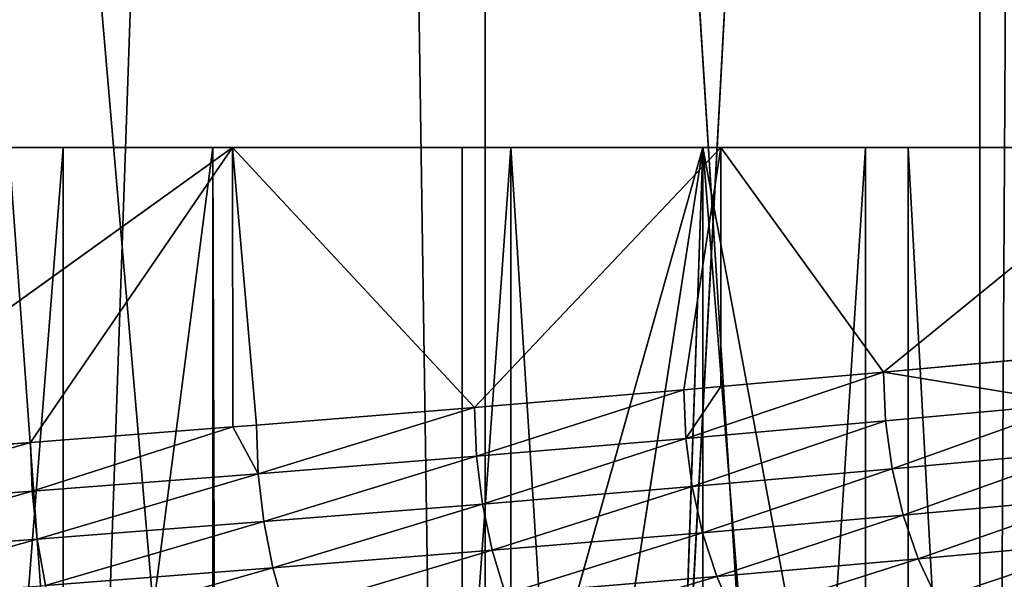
# Model space of a CAD drawing. Extents: x 1 to 179, y 3 to 406.
# Tile 402 of 499: x 103.89 to 108.99, y 307.44 to 310.34. Entities that reach past the tile are written whole.
import ezdxf

# ---------------------------------------------------------------- set-up
doc = ezdxf.new("R2010")
doc.units = 0
doc.header["$LTSCALE"] = 2.54
doc.layers.get('0').update_dxf_attribs({"color": 13, "linetype": 'CONTINUOUS'})

# ---------------------------------------------------------------- blocks, each defined once
blk = doc.blocks.new('OKR_G_Y_DOZOWNIK_STOJ_CY_T')
at = {"color": 0}
for p, q in [((105.507, 340.6648, 231.1123), (103.6615, 287.3248, 231.8017)), ((105.507, 340.6648, 231.1123), (103.6615, 287.3248, 231.8017)), ((108.8627, 287.3248, 229.5962), (105.507, 340.6648, 231.1123)), ((108.8627, 287.3248, 229.5962), (105.507, 340.6648, 231.1123)), ((106.2989, 287.3248, 152.9155), (105.507, 340.6648, 152.5891)), ((106.2989, 287.3248, 152.9155), (105.507, 340.6648, 152.5891)), ((106.2989, 287.3248, 152.9155), (109.1679, 340.6648, 154.2609)), ((106.2989, 287.3248, 152.9155), (109.1679, 340.6648, 154.2609)), ((106.2989, 287.3248, 152.9155), (106.2989, 340.6648, 152.9155)), ((106.2989, 287.3248, 152.9155), (106.2989, 340.6648, 152.9155)), ((109.1679, 340.6648, 229.4404), (108.8627, 287.3248, 229.5962)), ((109.1679, 340.6648, 229.4404), (108.8627, 287.3248, 229.5962)), ((108.8627, 340.6648, 229.5962), (108.8627, 287.3248, 229.5962)), ((108.8627, 340.6648, 229.5962), (108.8627, 287.3248, 229.5962)), ((101.5655, 309.6768, 212.9118), (104.1123, 309.6768, 211.2697)), ((101.5655, 309.6768, 212.9118), (104.1123, 309.6768, 211.2697)), ((102.1274, 309.6768, 168.2064), (104.8875, 309.6768, 169.866)), ((102.1274, 309.6768, 168.2064), (104.8875, 309.6768, 169.866)), ((104.991, 309.6768, 213.7639), (102.2388, 309.6768, 215.4365)), ((104.991, 309.6768, 213.7639), (102.2388, 309.6768, 215.4365)), ((102.7362, 308.0569, 215.1671), (104.991, 309.6768, 213.7639)), ((102.7362, 308.0569, 215.1671), (104.991, 309.6768, 213.7639)), ((104.8875, 309.6768, 169.866), (103.749, 300.8704, 169.1261)), ((104.8875, 309.6768, 169.866), (103.749, 300.8704, 169.1261)), ((106.1802, 309.6768, 174.1423), (103.8315, 309.6768, 172.2276)), ((106.1802, 309.6768, 174.1423), (103.8315, 309.6768, 172.2276)), ((103.9432, 308.147, 214.4548), (104.991, 309.6768, 213.7639)), ((103.9432, 308.147, 214.4548), (104.991, 309.6768, 213.7639)), ((104.1123, 277.1648, 211.2697), (104.1123, 309.6768, 211.2697)), ((104.1123, 309.6768, 211.2697), (106.4332, 309.6768, 209.3214)), ((104.1123, 277.1648, 211.2697), (104.1123, 309.6768, 211.2697)), ((104.1123, 309.6768, 211.2697), (106.4332, 309.6768, 209.3214)), ((104.8874, 300.7839, 169.8659), (104.8875, 309.6768, 169.866)), ((104.8874, 300.7839, 169.8659), (104.8875, 309.6768, 169.866)), ((104.9175, 300.7816, 169.8867), (104.8875, 309.6768, 169.866)), ((104.8875, 309.6768, 169.866), (107.4273, 309.6768, 171.8462)), ((104.9175, 300.7816, 169.8867), (104.8875, 309.6768, 169.866)), ((104.8875, 309.6768, 169.866), (107.4273, 309.6768, 171.8462)), ((104.9175, 300.7816, 169.8867), (107.4273, 309.6768, 171.8462)), ((104.9175, 300.7816, 169.8867), (107.4273, 309.6768, 171.8462)), ((105.1143, 308.2379, 213.6778), (104.991, 309.6768, 213.7639)), ((104.991, 309.6768, 213.7639), (104.9911, 308.2282, 213.7638)), ((105.1143, 308.2379, 213.6778), (104.991, 309.6768, 213.7639)), ((106.2445, 308.3293, 212.8389), (104.991, 309.6768, 213.7639)), ((106.2445, 308.3293, 212.8389), (104.991, 309.6768, 213.7639)), ((107.5215, 309.6768, 211.7717), (104.991, 309.6768, 213.7639)), ((104.991, 309.6768, 213.7639), (104.9911, 308.2282, 213.7638)), ((107.5215, 309.6768, 211.7717), (104.991, 309.6768, 213.7639)), ((106.0387, 300.6943, 170.7027), (107.4273, 309.6768, 171.8462)), ((106.0387, 300.6943, 170.7027), (107.4273, 309.6768, 171.8462)), ((106.1802, 277.1648, 174.1423), (106.1802, 309.6768, 174.1423)), ((106.1802, 277.1648, 174.1423), (106.1802, 309.6768, 174.1423)), ((108.2704, 309.6768, 176.3363), (106.1802, 309.6768, 174.1423)), ((108.2704, 309.6768, 176.3363), (106.1802, 309.6768, 174.1423)), ((106.2445, 308.3293, 212.8389), (107.5215, 309.6768, 211.7717)), ((106.2445, 308.3293, 212.8389), (107.5215, 309.6768, 211.7717)), ((106.4332, 277.1648, 209.3214), (106.4332, 309.6768, 209.3214)), ((106.4332, 309.6768, 209.3214), (108.4916, 309.6768, 207.0976)), ((106.4332, 277.1648, 209.3214), (106.4332, 309.6768, 209.3214)), ((106.4332, 309.6768, 209.3214), (108.4916, 309.6768, 207.0976)), ((107.1187, 300.6063, 171.5783), (107.4273, 309.6768, 171.8462)), ((107.1187, 300.6063, 171.5783), (107.4273, 309.6768, 171.8462)), ((107.3289, 308.4206, 211.9415), (107.5215, 309.6768, 211.7717)), ((107.3289, 308.4206, 211.9415), (107.5215, 309.6768, 211.7717)), ((107.4274, 300.5802, 171.8463), (107.4273, 309.6768, 171.8462)), ((107.4273, 309.6768, 171.8462), (108.1569, 300.5169, 172.5139)), ((107.4274, 300.5802, 171.8463), (107.4273, 309.6768, 171.8462)), ((107.4273, 309.6768, 171.8462), (108.1569, 300.5169, 172.5139)), ((107.4273, 309.6768, 171.8462), (109.1483, 300.4265, 173.5065)), ((107.4273, 309.6768, 171.8462), (109.1483, 300.4265, 173.5065)), ((107.4273, 309.6768, 171.8462), (109.71, 309.6768, 174.1182)), ((107.4273, 309.6768, 171.8462), (109.71, 309.6768, 174.1182)), ((107.5215, 309.6768, 211.7717), (107.5215, 308.4372, 211.7717)), ((108.3631, 308.5116, 210.9894), (107.5215, 309.6768, 211.7717)), ((108.3631, 308.5116, 210.9894), (107.5215, 309.6768, 211.7717)), ((109.7934, 309.6768, 209.489), (107.5215, 309.6768, 211.7717)), ((107.5215, 309.6768, 211.7717), (107.5215, 308.4372, 211.7717)), ((109.7934, 309.6768, 209.489), (107.5215, 309.6768, 211.7717)), ((108.2704, 277.1648, 176.3363), (108.2704, 309.6768, 176.3363)), ((108.2704, 277.1648, 176.3363), (108.2704, 309.6768, 176.3363)), ((110.0691, 309.6768, 178.775), (108.2704, 309.6768, 176.3363)), ((110.0691, 309.6768, 178.775), (108.2704, 309.6768, 176.3363)), ((108.3631, 308.5116, 210.9894), (109.7934, 309.6768, 209.489)), ((108.3631, 308.5116, 210.9894), (109.7934, 309.6768, 209.489)), ((108.4916, 277.1648, 207.0976), (108.4916, 309.6768, 207.0976)), ((108.4916, 309.6768, 207.0976), (110.2551, 309.6768, 204.6333)), ((108.4916, 277.1648, 207.0976), (108.4916, 309.6768, 207.0976)), ((108.4916, 309.6768, 207.0976), (110.2551, 309.6768, 204.6333)), ((108.3631, 308.5116, 210.9894), (109.3431, 308.6018, 209.987)), ((108.3631, 308.5116, 210.9894), (109.3431, 308.6018, 209.987)), ((107.3398, 308.168, 211.954), (108.3631, 308.5116, 210.9894)), ((107.3398, 308.168, 211.954), (108.3631, 308.5116, 210.9894)), ((107.5215, 308.4372, 211.7717), (108.3631, 308.5116, 210.9894)), ((107.5215, 308.4372, 211.7717), (108.3631, 308.5116, 210.9894)), ((108.3631, 308.5116, 210.9894), (108.3746, 308.2589, 211.0013)), ((108.3631, 308.5116, 210.9894), (108.3746, 308.2589, 211.0013)), ((106.2445, 308.3293, 212.8389), (107.3289, 308.4206, 211.9415)), ((106.2445, 308.3293, 212.8389), (107.3289, 308.4206, 211.9415)), ((107.3289, 308.4206, 211.9415), (107.5215, 308.4372, 211.7717)), ((107.3289, 308.4206, 211.9415), (107.5215, 308.4372, 211.7717)), ((107.3289, 308.4206, 211.9415), (107.3398, 308.168, 211.954)), ((107.3289, 308.4206, 211.9415), (107.3398, 308.168, 211.954)), ((107.3398, 308.168, 211.954), (107.5215, 308.4372, 211.7717)), ((107.3398, 308.168, 211.954), (107.5215, 308.4372, 211.7717)), ((108.3746, 308.2589, 211.0013), (109.3552, 308.3491, 209.9983)), ((108.3746, 308.2589, 211.0013), (109.3552, 308.3491, 209.9983)), ((105.1143, 308.2379, 213.6778), (106.2445, 308.3293, 212.8389)), ((105.1143, 308.2379, 213.6778), (106.2445, 308.3293, 212.8389)), ((106.2445, 308.3293, 212.8389), (106.2547, 308.0766, 212.8519)), ((106.2445, 308.3293, 212.8389), (106.2547, 308.0766, 212.8519)), ((107.3398, 308.168, 211.954), (108.3746, 308.2589, 211.0013)), ((107.3398, 308.168, 211.954), (108.3746, 308.2589, 211.0013)), ((108.409, 308.0106, 211.0368), (108.3746, 308.2589, 211.0013)), ((108.409, 308.0106, 211.0368), (108.3746, 308.2589, 211.0013)), ((103.9432, 308.147, 214.4548), (104.9911, 308.2282, 213.7638)), ((103.9432, 308.147, 214.4548), (104.9911, 308.2282, 213.7638)), ((103.952, 307.8944, 214.4688), (104.9911, 308.2282, 213.7638)), ((103.952, 307.8944, 214.4688), (104.9911, 308.2282, 213.7638)), ((104.9911, 308.2282, 213.7638), (105.1143, 308.2379, 213.6778)), ((104.9911, 308.2282, 213.7638), (105.1143, 308.2379, 213.6778)), ((105.1238, 307.9853, 213.6913), (104.9911, 308.2282, 213.7638)), ((105.1238, 307.9853, 213.6913), (104.9911, 308.2282, 213.7638)), ((105.1238, 307.9853, 213.6913), (105.1143, 308.2379, 213.6778)), ((105.1238, 307.9853, 213.6913), (105.1143, 308.2379, 213.6778)), ((102.7362, 308.0569, 215.1671), (103.9432, 308.147, 214.4548)), ((102.7362, 308.0569, 215.1671), (103.9432, 308.147, 214.4548)), ((103.952, 307.8944, 214.4688), (103.9432, 308.147, 214.4548)), ((103.952, 307.8944, 214.4688), (103.9432, 308.147, 214.4548)), ((106.2547, 308.0766, 212.8519), (107.3398, 308.168, 211.954)), ((106.2547, 308.0766, 212.8519), (107.3398, 308.168, 211.954)), ((107.3723, 307.9197, 211.9912), (107.3398, 308.168, 211.954)), ((107.3723, 307.9197, 211.9912), (107.3398, 308.168, 211.954)), ((108.409, 308.0106, 211.0368), (109.3914, 308.1008, 210.0319)), ((108.409, 308.0106, 211.0368), (109.3914, 308.1008, 210.0319)), ((106.2547, 308.0766, 212.8519), (105.1238, 307.9853, 213.6913)), ((106.2547, 308.0766, 212.8519), (105.1238, 307.9853, 213.6913)), ((106.2547, 308.0766, 212.8519), (106.2852, 307.8283, 212.8908)), ((106.2547, 308.0766, 212.8519), (106.2852, 307.8283, 212.8908)), ((107.3723, 307.9197, 211.9912), (108.409, 308.0106, 211.0368)), ((107.3723, 307.9197, 211.9912), (108.409, 308.0106, 211.0368)), ((108.4657, 307.7709, 211.0952), (108.409, 308.0106, 211.0368)), ((108.4657, 307.7709, 211.0952), (108.409, 308.0106, 211.0368)), ((103.952, 307.8944, 214.4688), (105.1238, 307.9853, 213.6913)), ((103.952, 307.8944, 214.4688), (105.1238, 307.9853, 213.6913)), ((105.1522, 307.737, 213.7318), (105.1238, 307.9853, 213.6913)), ((105.1522, 307.737, 213.7318), (105.1238, 307.9853, 213.6913)), ((102.7443, 307.8042, 215.1816), (103.952, 307.8944, 214.4688)), ((102.7443, 307.8042, 215.1816), (103.952, 307.8944, 214.4688)), ((103.9782, 307.6461, 214.5107), (103.952, 307.8944, 214.4688)), ((103.9782, 307.6461, 214.5107), (103.952, 307.8944, 214.4688)), ((107.3723, 307.9197, 211.9912), (106.2852, 307.8283, 212.8908)), ((107.3723, 307.9197, 211.9912), (106.2852, 307.8283, 212.8908)), ((107.3723, 307.9197, 211.9912), (107.4258, 307.6799, 212.0525)), ((107.3723, 307.9197, 211.9912), (107.4258, 307.6799, 212.0525)), ((108.4657, 307.7709, 211.0952), (109.4511, 307.8611, 210.0872)), ((108.4657, 307.7709, 211.0952), (109.4511, 307.8611, 210.0872)), ((105.1522, 307.737, 213.7318), (106.2852, 307.8283, 212.8908)), ((105.1522, 307.737, 213.7318), (106.2852, 307.8283, 212.8908)), ((106.3354, 307.5886, 212.9548), (106.2852, 307.8283, 212.8908)), ((106.3354, 307.5886, 212.9548), (106.2852, 307.8283, 212.8908)), ((103.9782, 307.6461, 214.5107), (105.1522, 307.737, 213.7318)), ((103.9782, 307.6461, 214.5107), (105.1522, 307.737, 213.7318)), ((105.199, 307.4973, 213.7984), (105.1522, 307.737, 213.7318)), ((105.199, 307.4973, 213.7984), (105.1522, 307.737, 213.7318)), ((108.4657, 307.7709, 211.0952), (107.4258, 307.6799, 212.0525)), ((108.4657, 307.7709, 211.0952), (107.4258, 307.6799, 212.0525)), ((108.4657, 307.7709, 211.0952), (108.5437, 307.5438, 211.1755)), ((108.4657, 307.7709, 211.0952), (108.5437, 307.5438, 211.1755)), ((106.3354, 307.5886, 212.9548), (107.4258, 307.6799, 212.0525)), ((106.3354, 307.5886, 212.9548), (107.4258, 307.6799, 212.0525)), ((107.4994, 307.4528, 212.1368), (107.4258, 307.6799, 212.0525)), ((107.4994, 307.4528, 212.1368), (107.4258, 307.6799, 212.0525)), ((102.7683, 307.5559, 215.2248), (103.9782, 307.6461, 214.5107)), ((102.7683, 307.5559, 215.2248), (103.9782, 307.6461, 214.5107)), ((104.0214, 307.4063, 214.5797), (103.9782, 307.6461, 214.5107)), ((104.0214, 307.4063, 214.5797), (103.9782, 307.6461, 214.5107)), ((109.5332, 307.634, 210.1634), (108.5437, 307.5438, 211.1755)), ((109.5332, 307.634, 210.1634), (108.5437, 307.5438, 211.1755)), ((105.199, 307.4973, 213.7984), (106.3354, 307.5886, 212.9548)), ((105.199, 307.4973, 213.7984), (106.3354, 307.5886, 212.9548)), ((106.4045, 307.3615, 213.0429), (106.3354, 307.5886, 212.9548)), ((106.4045, 307.3615, 213.0429), (106.3354, 307.5886, 212.9548)), ((107.4994, 307.4528, 212.1368), (108.5437, 307.5438, 211.1755)), ((107.4994, 307.4528, 212.1368), (108.5437, 307.5438, 211.1755)), ((108.6416, 307.3333, 211.2764), (108.5437, 307.5438, 211.1755)), ((108.6416, 307.3333, 211.2764), (108.5437, 307.5438, 211.1755)), ((104.0214, 307.4063, 214.5797), (105.199, 307.4973, 213.7984)), ((104.0214, 307.4063, 214.5797), (105.199, 307.4973, 213.7984)), ((105.2633, 307.2702, 213.89), (105.199, 307.4973, 213.7984)), ((105.2633, 307.2702, 213.89), (105.199, 307.4973, 213.7984)), ((106.4045, 307.3615, 213.0429), (107.4994, 307.4528, 212.1368)), ((106.4045, 307.3615, 213.0429), (107.4994, 307.4528, 212.1368)), ((107.5919, 307.2423, 212.2428), (107.4994, 307.4528, 212.1368)), ((107.5919, 307.2423, 212.2428), (107.4994, 307.4528, 212.1368))]:
    blk.add_line(p, q, dxfattribs=at)
mesh = blk.add_polyface(dxfattribs=at)
corners = [(101.7037, 340.6648, 151.2728), (106.2989, 287.3248, 152.9155), (100.9621, 287.3248, 151.0623), (105.507, 340.6648, 152.5891)]
mesh.append_faces([[corners[k] for k in face] for face in [(0, 1, 2), (1, 0, 3)]], dxfattribs={"vtx0": -1, "color": 0})
mesh = blk.add_polyface(dxfattribs=at)
corners = [(108.8627, 287.3248, 229.5962), (105.507, 340.6648, 231.1123), (103.6615, 287.3248, 231.8017)]
mesh.append_faces([[corners[k] for k in face] for face in [(0, 1, 2)]], dxfattribs={"color": 0})
mesh = blk.add_polyface(dxfattribs=at)
corners = [(105.507, 340.6648, 231.1123), (103.6615, 340.6648, 231.8017), (103.6615, 287.3248, 231.8017)]
mesh.append_faces([[corners[k] for k in face] for face in [(0, 1, 2)]], dxfattribs={"color": 0})
mesh = blk.add_polyface(dxfattribs=at)
corners = [(108.8627, 340.6648, 229.5962), (105.507, 340.6648, 231.1123), (108.8627, 287.3248, 229.5962)]
mesh.append_faces([[corners[k] for k in face] for face in [(0, 1, 2)]], dxfattribs={"color": 0})
mesh = blk.add_polyface(dxfattribs=at)
corners = [(106.2989, 287.3248, 152.9155), (105.507, 340.6648, 152.5891), (106.2989, 340.6648, 152.9155)]
mesh.append_faces([[corners[k] for k in face] for face in [(0, 1, 2)]], dxfattribs={"color": 0})
mesh = blk.add_polyface(dxfattribs=at)
corners = [(111.3412, 287.3248, 155.4634), (106.2989, 287.3248, 152.9155), (109.1679, 340.6648, 154.2609)]
mesh.append_faces([[corners[k] for k in face] for face in [(0, 1, 2)]], dxfattribs={"color": 0})
mesh = blk.add_polyface(dxfattribs=at)
corners = [(109.1679, 340.6648, 154.2609), (106.2989, 287.3248, 152.9155), (106.2989, 340.6648, 152.9155)]
mesh.append_faces([[corners[k] for k in face] for face in [(0, 1, 2)]], dxfattribs={"color": 0})
mesh = blk.add_polyface(dxfattribs=at)
corners = [(113.7235, 287.3248, 226.7171), (109.1679, 340.6648, 229.4404), (108.8627, 287.3248, 229.5962)]
mesh.append_faces([[corners[k] for k in face] for face in [(0, 1, 2)]], dxfattribs={"color": 0})
mesh = blk.add_polyface(dxfattribs=at)
corners = [(109.1679, 340.6648, 229.4404), (108.8627, 340.6648, 229.5962), (108.8627, 287.3248, 229.5962)]
mesh.append_faces([[corners[k] for k in face] for face in [(0, 1, 2)]], dxfattribs={"color": 0})
mesh = blk.add_polyface(dxfattribs=at)
corners = [(77.3392, 309.6768, 168.2648), (89.6155, 309.6768, 167.7213), (80.2729, 309.6768, 166.9362), (86.5926, 309.6768, 167.9333), (83.6202, 309.6768, 168.5225), (74.587, 309.6768, 169.9375), (80.745, 309.6768, 169.4796), (78.0125, 309.6768, 170.7895), (72.0565, 309.6768, 171.9296), (75.4657, 309.6768, 172.4316), (69.7846, 309.6768, 174.2123), (73.1448, 309.6768, 174.3799), (67.8043, 309.6768, 176.7522), (71.0864, 309.6768, 176.6037), (69.3229, 309.6768, 179.068), (66.1447, 309.6768, 179.5122), (67.8822, 309.6768, 181.7339), (64.8299, 309.6768, 182.4522), (66.787, 309.6768, 184.5593), (63.879, 309.6768, 185.5292), (66.0545, 309.6768, 187.4997), (63.3059, 309.6768, 188.6984), (65.6963, 309.6768, 190.5088), (63.1191, 309.6768, 191.9136), (65.7181, 309.6768, 193.539), (63.3211, 309.6768, 195.1278), (66.1195, 309.6768, 196.5425), (63.9091, 309.6768, 198.2943), (66.8942, 309.6768, 199.4721), (64.8745, 309.6768, 201.3668), (68.03, 309.6768, 202.2815), (66.2032, 309.6768, 204.3005), (69.5089, 309.6768, 204.9263), (67.8758, 309.6768, 207.0527), (71.3076, 309.6768, 207.365), (69.868, 309.6768, 209.5832), (73.3978, 309.6768, 209.559), (75.7465, 309.6768, 211.4737), (72.1506, 309.6768, 211.8551), (78.3166, 309.6768, 213.079), (74.6905, 309.6768, 213.8353), (81.0677, 309.6768, 214.3495), (77.4506, 309.6768, 215.4949), (83.9563, 309.6768, 215.2651), (86.937, 309.6768, 215.8115), (80.3905, 309.6768, 216.8098), (89.9625, 309.6768, 215.98), (99.3051, 309.6768, 216.7652), (96.2326, 309.6768, 217.7306), (83.4675, 309.6768, 217.7607), (93.0661, 309.6768, 218.3186), (86.6367, 309.6768, 218.3337), (89.8519, 309.6768, 218.5206), (86.5119, 309.6768, 165.3828), (92.9413, 309.6768, 165.3676), (89.7261, 309.6768, 165.1807), (96.1105, 309.6768, 165.9407), (83.3454, 309.6768, 165.9708), (99.1875, 309.6768, 166.8916), (102.1274, 309.6768, 168.2064), (92.6411, 309.6768, 167.8898), (95.6216, 309.6768, 168.4362), (104.8875, 309.6768, 169.866), (98.5103, 309.6768, 169.3519), (101.2613, 309.6768, 170.6223), (107.4273, 309.6768, 171.8462), (103.8315, 309.6768, 172.2276), (109.71, 309.6768, 174.1182), (106.1802, 309.6768, 174.1423), (111.7022, 309.6768, 176.6487), (108.2704, 309.6768, 176.3363), (110.0691, 309.6768, 178.775), (113.3748, 309.6768, 179.4008), (111.548, 309.6768, 181.4199), (114.7035, 309.6768, 182.3346), (112.6838, 309.6768, 184.2292), (115.6689, 309.6768, 185.4071), (113.4585, 309.6768, 187.1588), (116.2569, 309.6768, 188.5735), (113.8599, 309.6768, 190.1624), (116.4589, 309.6768, 191.7878), (113.8817, 309.6768, 193.1926), (116.2721, 309.6768, 195.0029), (113.5235, 309.6768, 196.2016), (115.699, 309.6768, 198.1721), (112.791, 309.6768, 199.142), (114.7481, 309.6768, 201.2492), (111.6958, 309.6768, 201.9674), (113.4333, 309.6768, 204.1891), (110.2551, 309.6768, 204.6333), (111.7736, 309.6768, 206.9492), (108.4916, 309.6768, 207.0976), (109.7934, 309.6768, 209.489), (106.4332, 309.6768, 209.3214), (104.1123, 309.6768, 211.2697), (107.5215, 309.6768, 211.7717), (101.5655, 309.6768, 212.9118), (104.991, 309.6768, 213.7639), (98.833, 309.6768, 214.2217), (102.2388, 309.6768, 215.4365), (95.9578, 309.6768, 215.1788), (92.9854, 309.6768, 215.768)]
mesh.append_faces([[corners[k] for k in face] for face in [(50, 51, 52), (53, 54, 55)]], dxfattribs={"vtx0": -1, "color": 0})
mesh.append_faces([[corners[k] for k in face] for face in [(0, 1, 2), (1, 0, 3), (3, 0, 4), (4, 5, 6), (6, 5, 7), (7, 8, 9), (9, 10, 11), (11, 12, 13), (13, 12, 14), (14, 15, 16), (16, 17, 18), (18, 19, 20), (20, 21, 22), (22, 23, 24), (24, 25, 26), (26, 27, 28), (28, 29, 30), (30, 31, 32), (32, 33, 34), (34, 35, 36), (36, 35, 37), (37, 38, 39), (39, 40, 41), (41, 42, 43), (43, 42, 44), (44, 45, 46), (47, 45, 48), (48, 49, 50), (54, 53, 56), (56, 57, 58), (58, 2, 59), (59, 61, 62), (62, 64, 65), (65, 66, 67), (67, 68, 69), (69, 71, 72), (72, 73, 74), (74, 75, 76), (76, 77, 78), (78, 79, 80), (80, 81, 82), (82, 83, 84), (84, 85, 86), (86, 87, 88), (88, 89, 90), (90, 91, 92), (92, 94, 95), (95, 96, 97), (97, 98, 99), (99, 101, 47)]], dxfattribs={"vtx0": -1, "vtx1": -1, "color": 0})
mesh.append_faces([[corners[k] for k in face] for face in [(46, 45, 47), (59, 2, 1)]], dxfattribs={"vtx0": -1, "vtx1": -1, "vtx2": -1, "color": 0})
mesh.append_faces([[corners[k] for k in face] for face in [(4, 0, 5), (7, 5, 8), (9, 8, 10), (11, 10, 12), (14, 12, 15), (16, 15, 17), (18, 17, 19), (20, 19, 21), (22, 21, 23), (24, 23, 25), (26, 25, 27), (28, 27, 29), (30, 29, 31), (32, 31, 33), (34, 33, 35), (37, 35, 38), (39, 38, 40), (41, 40, 42), (44, 42, 45), (48, 45, 49), (50, 49, 51), (56, 53, 57), (58, 57, 2), (59, 1, 60), (59, 60, 61), (62, 61, 63), (62, 63, 64), (65, 64, 66), (67, 66, 68), (69, 68, 70), (69, 70, 71), (72, 71, 73), (74, 73, 75), (76, 75, 77), (78, 77, 79), (80, 79, 81), (82, 81, 83), (84, 83, 85), (86, 85, 87), (88, 87, 89), (90, 89, 91), (92, 91, 93), (92, 93, 94), (95, 94, 96), (97, 96, 98), (99, 98, 100), (99, 100, 101), (47, 101, 46)]], dxfattribs={"vtx0": -1, "vtx2": -1, "color": 0})
mesh = blk.add_polyface(dxfattribs=at)
corners = [(104.1123, 309.6768, 211.2697), (101.5655, 277.1648, 212.9118), (101.5655, 309.6768, 212.9118), (104.1123, 277.1648, 211.2697)]
mesh.append_faces([[corners[k] for k in face] for face in [(0, 1, 2), (1, 0, 3)]], dxfattribs={"vtx0": -1, "color": 0})
mesh = blk.add_polyface(dxfattribs=at)
corners = [(104.8875, 309.6768, 169.866), (103.749, 300.8704, 169.1261), (102.1274, 309.6768, 168.2064)]
mesh.append_faces([[corners[k] for k in face] for face in [(0, 1, 2)]], dxfattribs={"color": 0})
mesh = blk.add_polyface(dxfattribs=at)
corners = [(104.991, 309.6768, 213.7639), (102.2388, 309.6768, 215.4365), (102.7362, 308.0569, 215.1671)]
mesh.append_faces([[corners[k] for k in face] for face in [(0, 1, 2)]], dxfattribs={"color": 0})
mesh = blk.add_polyface(dxfattribs=at)
corners = [(104.991, 309.6768, 213.7639), (102.7362, 308.0569, 215.1671), (103.9432, 308.147, 214.4548)]
mesh.append_faces([[corners[k] for k in face] for face in [(0, 1, 2)]], dxfattribs={"color": 0})
mesh = blk.add_polyface(dxfattribs=at)
corners = [(104.8875, 309.6768, 169.866), (104.8874, 300.7839, 169.8659), (103.749, 300.8704, 169.1261)]
mesh.append_faces([[corners[k] for k in face] for face in [(0, 1, 2)]], dxfattribs={"color": 0})
mesh = blk.add_polyface(dxfattribs=at)
corners = [(106.1802, 277.1648, 174.1423), (103.8315, 309.6768, 172.2276), (103.8315, 277.1648, 172.2276), (106.1802, 309.6768, 174.1423)]
mesh.append_faces([[corners[k] for k in face] for face in [(0, 1, 2), (1, 0, 3)]], dxfattribs={"vtx0": -1, "color": 0})
mesh = blk.add_polyface(dxfattribs=at)
corners = [(104.9911, 308.2282, 213.7638), (104.991, 309.6768, 213.7639), (103.9432, 308.147, 214.4548)]
mesh.append_faces([[corners[k] for k in face] for face in [(0, 1, 2)]], dxfattribs={"color": 0})
mesh = blk.add_polyface(dxfattribs=at)
corners = [(106.4332, 309.6768, 209.3214), (104.1123, 277.1648, 211.2697), (104.1123, 309.6768, 211.2697), (106.4332, 277.1648, 209.3214)]
mesh.append_faces([[corners[k] for k in face] for face in [(0, 1, 2), (1, 0, 3)]], dxfattribs={"vtx0": -1, "color": 0})
mesh = blk.add_polyface(dxfattribs=at)
corners = [(104.9175, 300.7816, 169.8867), (104.8874, 300.7839, 169.8659), (104.8875, 309.6768, 169.866)]
mesh.append_faces([[corners[k] for k in face] for face in [(0, 1, 2)]], dxfattribs={"color": 0})
mesh = blk.add_polyface(dxfattribs=at)
corners = [(107.4273, 309.6768, 171.8462), (104.9175, 300.7816, 169.8867), (104.8875, 309.6768, 169.866)]
mesh.append_faces([[corners[k] for k in face] for face in [(0, 1, 2)]], dxfattribs={"color": 0})
mesh = blk.add_polyface(dxfattribs=at)
corners = [(107.4273, 309.6768, 171.8462), (106.0387, 300.6943, 170.7027), (104.9175, 300.7816, 169.8867)]
mesh.append_faces([[corners[k] for k in face] for face in [(0, 1, 2)]], dxfattribs={"color": 0})
mesh = blk.add_polyface(dxfattribs=at)
corners = [(105.1143, 308.2379, 213.6778), (104.991, 309.6768, 213.7639), (104.9911, 308.2282, 213.7638)]
mesh.append_faces([[corners[k] for k in face] for face in [(0, 1, 2)]], dxfattribs={"color": 0})
mesh = blk.add_polyface(dxfattribs=at)
corners = [(106.2445, 308.3293, 212.8389), (104.991, 309.6768, 213.7639), (105.1143, 308.2379, 213.6778)]
mesh.append_faces([[corners[k] for k in face] for face in [(0, 1, 2)]], dxfattribs={"color": 0})
mesh = blk.add_polyface(dxfattribs=at)
corners = [(107.5215, 309.6768, 211.7717), (104.991, 309.6768, 213.7639), (106.2445, 308.3293, 212.8389)]
mesh.append_faces([[corners[k] for k in face] for face in [(0, 1, 2)]], dxfattribs={"color": 0})
mesh = blk.add_polyface(dxfattribs=at)
corners = [(107.4273, 309.6768, 171.8462), (107.1187, 300.6063, 171.5783), (106.0387, 300.6943, 170.7027)]
mesh.append_faces([[corners[k] for k in face] for face in [(0, 1, 2)]], dxfattribs={"color": 0})
mesh = blk.add_polyface(dxfattribs=at)
corners = [(108.2704, 309.6768, 176.3363), (106.1802, 277.1648, 174.1423), (108.2704, 277.1648, 176.3363), (106.1802, 309.6768, 174.1423)]
mesh.append_faces([[corners[k] for k in face] for face in [(0, 1, 2), (1, 0, 3)]], dxfattribs={"vtx0": -1, "color": 0})
mesh = blk.add_polyface(dxfattribs=at)
corners = [(107.5215, 309.6768, 211.7717), (106.2445, 308.3293, 212.8389), (107.3289, 308.4206, 211.9415)]
mesh.append_faces([[corners[k] for k in face] for face in [(0, 1, 2)]], dxfattribs={"color": 0})
mesh = blk.add_polyface(dxfattribs=at)
corners = [(106.4332, 309.6768, 209.3214), (108.4916, 277.1648, 207.0976), (106.4332, 277.1648, 209.3214), (108.4916, 309.6768, 207.0976)]
mesh.append_faces([[corners[k] for k in face] for face in [(0, 1, 2), (1, 0, 3)]], dxfattribs={"vtx0": -1, "color": 0})
mesh = blk.add_polyface(dxfattribs=at)
corners = [(107.4274, 300.5802, 171.8463), (107.1187, 300.6063, 171.5783), (107.4273, 309.6768, 171.8462)]
mesh.append_faces([[corners[k] for k in face] for face in [(0, 1, 2)]], dxfattribs={"color": 0})
mesh = blk.add_polyface(dxfattribs=at)
corners = [(107.5215, 309.6768, 211.7717), (107.3289, 308.4206, 211.9415), (107.5215, 308.4372, 211.7717)]
mesh.append_faces([[corners[k] for k in face] for face in [(0, 1, 2)]], dxfattribs={"color": 0})
mesh = blk.add_polyface(dxfattribs=at)
corners = [(108.1569, 300.5169, 172.5139), (107.4274, 300.5802, 171.8463), (107.4273, 309.6768, 171.8462)]
mesh.append_faces([[corners[k] for k in face] for face in [(0, 1, 2)]], dxfattribs={"color": 0})
mesh = blk.add_polyface(dxfattribs=at)
corners = [(107.4273, 309.6768, 171.8462), (109.1483, 300.4265, 173.5065), (108.1569, 300.5169, 172.5139)]
mesh.append_faces([[corners[k] for k in face] for face in [(0, 1, 2)]], dxfattribs={"color": 0})
mesh = blk.add_polyface(dxfattribs=at)
corners = [(109.71, 309.6768, 174.1182), (109.1483, 300.4265, 173.5065), (107.4273, 309.6768, 171.8462)]
mesh.append_faces([[corners[k] for k in face] for face in [(0, 1, 2)]], dxfattribs={"color": 0})
mesh = blk.add_polyface(dxfattribs=at)
corners = [(108.3631, 308.5116, 210.9894), (107.5215, 309.6768, 211.7717), (107.5215, 308.4372, 211.7717)]
mesh.append_faces([[corners[k] for k in face] for face in [(0, 1, 2)]], dxfattribs={"color": 0})
mesh = blk.add_polyface(dxfattribs=at)
corners = [(107.5215, 309.6768, 211.7717), (108.3631, 308.5116, 210.9894), (109.7934, 309.6768, 209.489)]
mesh.append_faces([[corners[k] for k in face] for face in [(0, 1, 2)]], dxfattribs={"color": 0})
mesh = blk.add_polyface(dxfattribs=at)
corners = [(110.0691, 309.6768, 178.775), (108.2704, 277.1648, 176.3363), (110.0691, 277.1648, 178.775), (108.2704, 309.6768, 176.3363)]
mesh.append_faces([[corners[k] for k in face] for face in [(0, 1, 2), (1, 0, 3)]], dxfattribs={"vtx0": -1, "color": 0})
mesh = blk.add_polyface(dxfattribs=at)
corners = [(109.7934, 309.6768, 209.489), (108.3631, 308.5116, 210.9894), (109.3431, 308.6018, 209.987)]
mesh.append_faces([[corners[k] for k in face] for face in [(0, 1, 2)]], dxfattribs={"color": 0})
mesh = blk.add_polyface(dxfattribs=at)
corners = [(108.4916, 309.6768, 207.0976), (110.2551, 277.1648, 204.6333), (108.4916, 277.1648, 207.0976), (110.2551, 309.6768, 204.6333)]
mesh.append_faces([[corners[k] for k in face] for face in [(0, 1, 2), (1, 0, 3)]], dxfattribs={"vtx0": -1, "color": 0})
mesh = blk.add_polyface(dxfattribs=at)
corners = [(109.3552, 308.3491, 209.9983), (108.3631, 308.5116, 210.9894), (108.3746, 308.2589, 211.0013), (109.3431, 308.6018, 209.987)]
mesh.append_faces([[corners[k] for k in face] for face in [(0, 1, 2), (1, 0, 3)]], dxfattribs={"vtx0": -1, "color": 0})
mesh = blk.add_polyface(dxfattribs=at)
corners = [(108.3631, 308.5116, 210.9894), (107.5215, 308.4372, 211.7717), (107.3398, 308.168, 211.954)]
mesh.append_faces([[corners[k] for k in face] for face in [(0, 1, 2)]], dxfattribs={"color": 0})
mesh = blk.add_polyface(dxfattribs=at)
corners = [(108.3746, 308.2589, 211.0013), (108.3631, 308.5116, 210.9894), (107.3398, 308.168, 211.954)]
mesh.append_faces([[corners[k] for k in face] for face in [(0, 1, 2)]], dxfattribs={"color": 0})
mesh = blk.add_polyface(dxfattribs=at)
corners = [(106.2547, 308.0766, 212.8519), (107.3289, 308.4206, 211.9415), (106.2445, 308.3293, 212.8389), (107.3398, 308.168, 211.954)]
mesh.append_faces([[corners[k] for k in face] for face in [(0, 1, 2), (1, 0, 3)]], dxfattribs={"vtx0": -1, "color": 0})
mesh = blk.add_polyface(dxfattribs=at)
corners = [(107.5215, 308.4372, 211.7717), (107.3289, 308.4206, 211.9415), (107.3398, 308.168, 211.954)]
mesh.append_faces([[corners[k] for k in face] for face in [(0, 1, 2)]], dxfattribs={"color": 0})
mesh = blk.add_polyface(dxfattribs=at)
corners = [(108.409, 308.0106, 211.0368), (109.3552, 308.3491, 209.9983), (108.3746, 308.2589, 211.0013), (109.3914, 308.1008, 210.0319)]
mesh.append_faces([[corners[k] for k in face] for face in [(0, 1, 2), (1, 0, 3)]], dxfattribs={"vtx0": -1, "color": 0})
mesh = blk.add_polyface(dxfattribs=at)
corners = [(105.1238, 307.9853, 213.6913), (106.2445, 308.3293, 212.8389), (105.1143, 308.2379, 213.6778), (106.2547, 308.0766, 212.8519)]
mesh.append_faces([[corners[k] for k in face] for face in [(0, 1, 2), (1, 0, 3)]], dxfattribs={"vtx0": -1, "color": 0})
mesh = blk.add_polyface(dxfattribs=at)
corners = [(107.3723, 307.9197, 211.9912), (108.3746, 308.2589, 211.0013), (107.3398, 308.168, 211.954), (108.409, 308.0106, 211.0368)]
mesh.append_faces([[corners[k] for k in face] for face in [(0, 1, 2), (1, 0, 3)]], dxfattribs={"vtx0": -1, "color": 0})
mesh = blk.add_polyface(dxfattribs=at)
corners = [(104.9911, 308.2282, 213.7638), (103.9432, 308.147, 214.4548), (103.952, 307.8944, 214.4688)]
mesh.append_faces([[corners[k] for k in face] for face in [(0, 1, 2)]], dxfattribs={"color": 0})
mesh = blk.add_polyface(dxfattribs=at)
corners = [(105.1238, 307.9853, 213.6913), (104.9911, 308.2282, 213.7638), (103.952, 307.8944, 214.4688)]
mesh.append_faces([[corners[k] for k in face] for face in [(0, 1, 2)]], dxfattribs={"color": 0})
mesh = blk.add_polyface(dxfattribs=at)
corners = [(105.1238, 307.9853, 213.6913), (105.1143, 308.2379, 213.6778), (104.9911, 308.2282, 213.7638)]
mesh.append_faces([[corners[k] for k in face] for face in [(0, 1, 2)]], dxfattribs={"color": 0})
mesh = blk.add_polyface(dxfattribs=at)
corners = [(102.7443, 307.8042, 215.1816), (103.9432, 308.147, 214.4548), (102.7362, 308.0569, 215.1671), (103.952, 307.8944, 214.4688)]
mesh.append_faces([[corners[k] for k in face] for face in [(0, 1, 2), (1, 0, 3)]], dxfattribs={"vtx0": -1, "color": 0})
mesh = blk.add_polyface(dxfattribs=at)
corners = [(106.2852, 307.8283, 212.8908), (107.3398, 308.168, 211.954), (106.2547, 308.0766, 212.8519), (107.3723, 307.9197, 211.9912)]
mesh.append_faces([[corners[k] for k in face] for face in [(0, 1, 2), (1, 0, 3)]], dxfattribs={"vtx0": -1, "color": 0})
mesh = blk.add_polyface(dxfattribs=at)
corners = [(108.4657, 307.7709, 211.0952), (109.3914, 308.1008, 210.0319), (108.409, 308.0106, 211.0368), (109.4511, 307.8611, 210.0872)]
mesh.append_faces([[corners[k] for k in face] for face in [(0, 1, 2), (1, 0, 3)]], dxfattribs={"vtx0": -1, "color": 0})
mesh = blk.add_polyface(dxfattribs=at)
corners = [(105.1522, 307.737, 213.7318), (106.2547, 308.0766, 212.8519), (105.1238, 307.9853, 213.6913), (106.2852, 307.8283, 212.8908)]
mesh.append_faces([[corners[k] for k in face] for face in [(0, 1, 2), (1, 0, 3)]], dxfattribs={"vtx0": -1, "color": 0})
mesh = blk.add_polyface(dxfattribs=at)
corners = [(107.4258, 307.6799, 212.0525), (108.409, 308.0106, 211.0368), (107.3723, 307.9197, 211.9912), (108.4657, 307.7709, 211.0952)]
mesh.append_faces([[corners[k] for k in face] for face in [(0, 1, 2), (1, 0, 3)]], dxfattribs={"vtx0": -1, "color": 0})
mesh = blk.add_polyface(dxfattribs=at)
corners = [(103.9782, 307.6461, 214.5107), (105.1238, 307.9853, 213.6913), (103.952, 307.8944, 214.4688), (105.1522, 307.737, 213.7318)]
mesh.append_faces([[corners[k] for k in face] for face in [(0, 1, 2), (1, 0, 3)]], dxfattribs={"vtx0": -1, "color": 0})
mesh = blk.add_polyface(dxfattribs=at)
corners = [(102.7683, 307.5559, 215.2248), (103.952, 307.8944, 214.4688), (102.7443, 307.8042, 215.1816), (103.9782, 307.6461, 214.5107)]
mesh.append_faces([[corners[k] for k in face] for face in [(0, 1, 2), (1, 0, 3)]], dxfattribs={"vtx0": -1, "color": 0})
mesh = blk.add_polyface(dxfattribs=at)
corners = [(106.3354, 307.5886, 212.9548), (107.3723, 307.9197, 211.9912), (106.2852, 307.8283, 212.8908), (107.4258, 307.6799, 212.0525)]
mesh.append_faces([[corners[k] for k in face] for face in [(0, 1, 2), (1, 0, 3)]], dxfattribs={"vtx0": -1, "color": 0})
mesh = blk.add_polyface(dxfattribs=at)
corners = [(108.5437, 307.5438, 211.1755), (109.4511, 307.8611, 210.0872), (108.4657, 307.7709, 211.0952), (109.5332, 307.634, 210.1634)]
mesh.append_faces([[corners[k] for k in face] for face in [(0, 1, 2), (1, 0, 3)]], dxfattribs={"vtx0": -1, "color": 0})
mesh = blk.add_polyface(dxfattribs=at)
corners = [(105.199, 307.4973, 213.7984), (106.2852, 307.8283, 212.8908), (105.1522, 307.737, 213.7318), (106.3354, 307.5886, 212.9548)]
mesh.append_faces([[corners[k] for k in face] for face in [(0, 1, 2), (1, 0, 3)]], dxfattribs={"vtx0": -1, "color": 0})
mesh = blk.add_polyface(dxfattribs=at)
corners = [(104.0214, 307.4063, 214.5797), (105.1522, 307.737, 213.7318), (103.9782, 307.6461, 214.5107), (105.199, 307.4973, 213.7984)]
mesh.append_faces([[corners[k] for k in face] for face in [(0, 1, 2), (1, 0, 3)]], dxfattribs={"vtx0": -1, "color": 0})
mesh = blk.add_polyface(dxfattribs=at)
corners = [(107.4994, 307.4528, 212.1368), (108.4657, 307.7709, 211.0952), (107.4258, 307.6799, 212.0525), (108.5437, 307.5438, 211.1755)]
mesh.append_faces([[corners[k] for k in face] for face in [(0, 1, 2), (1, 0, 3)]], dxfattribs={"vtx0": -1, "color": 0})
mesh = blk.add_polyface(dxfattribs=at)
corners = [(106.4045, 307.3615, 213.0429), (107.4258, 307.6799, 212.0525), (106.3354, 307.5886, 212.9548), (107.4994, 307.4528, 212.1368)]
mesh.append_faces([[corners[k] for k in face] for face in [(0, 1, 2), (1, 0, 3)]], dxfattribs={"vtx0": -1, "color": 0})
mesh = blk.add_polyface(dxfattribs=at)
corners = [(102.8078, 307.3162, 215.2959), (103.9782, 307.6461, 214.5107), (102.7683, 307.5559, 215.2248), (104.0214, 307.4063, 214.5797)]
mesh.append_faces([[corners[k] for k in face] for face in [(0, 1, 2), (1, 0, 3)]], dxfattribs={"vtx0": -1, "color": 0})
mesh = blk.add_polyface(dxfattribs=at)
corners = [(108.6416, 307.3333, 211.2764), (109.5332, 307.634, 210.1634), (108.5437, 307.5438, 211.1755), (109.6363, 307.4235, 210.259)]
mesh.append_faces([[corners[k] for k in face] for face in [(0, 1, 2), (1, 0, 3)]], dxfattribs={"vtx0": -1, "color": 0})
mesh = blk.add_polyface(dxfattribs=at)
corners = [(105.2633, 307.2702, 213.89), (106.3354, 307.5886, 212.9548), (105.199, 307.4973, 213.7984), (106.4045, 307.3615, 213.0429)]
mesh.append_faces([[corners[k] for k in face] for face in [(0, 1, 2), (1, 0, 3)]], dxfattribs={"vtx0": -1, "color": 0})
mesh = blk.add_polyface(dxfattribs=at)
corners = [(107.5919, 307.2423, 212.2428), (108.5437, 307.5438, 211.1755), (107.4994, 307.4528, 212.1368), (108.6416, 307.3333, 211.2764)]
mesh.append_faces([[corners[k] for k in face] for face in [(0, 1, 2), (1, 0, 3)]], dxfattribs={"vtx0": -1, "color": 0})
mesh = blk.add_polyface(dxfattribs=at)
corners = [(104.0808, 307.1793, 214.6746), (105.199, 307.4973, 213.7984), (104.0214, 307.4063, 214.5797), (105.2633, 307.2702, 213.89)]
mesh.append_faces([[corners[k] for k in face] for face in [(0, 1, 2), (1, 0, 3)]], dxfattribs={"vtx0": -1, "color": 0})
mesh = blk.add_polyface(dxfattribs=at)
corners = [(106.4913, 307.151, 213.1536), (107.4994, 307.4528, 212.1368), (106.4045, 307.3615, 213.0429), (107.5919, 307.2423, 212.2428)]
mesh.append_faces([[corners[k] for k in face] for face in [(0, 1, 2), (1, 0, 3)]], dxfattribs={"vtx0": -1, "color": 0})

msp = doc.modelspace()

# ---------------------------------------------------------------- block references
at = {"color": 0}
msp.add_blockref('OKR_G_Y_DOZOWNIK_STOJ_CY_T', (0, 0), dxfattribs=at)

doc.saveas('drawing.dxf')
